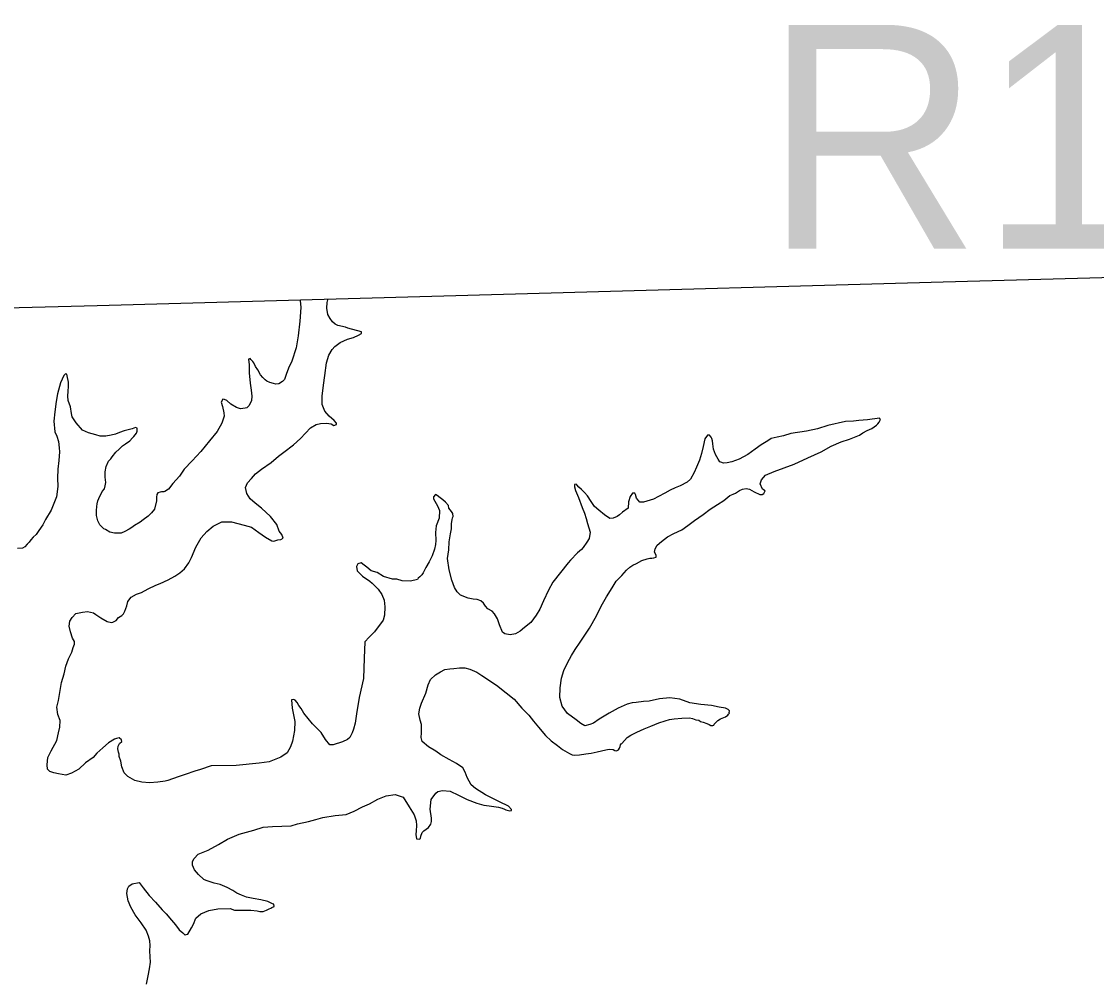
# Model space of a CAD drawing. Extents: x 31699 to 244310, y -8841 to 11474.
# Drawn here: x 146349.6 to 146793.1, y 2751 to 3146.7 of the extents above; entities that cross this region are included whole.
import ezdxf

# ---------------------------------------------------------------- set-up
doc = ezdxf.new("R2010")
doc.units = 0
for name, color, linetype in [('R_Annotation', 7, 'Continuous'), ('R_Border', 7, 'Continuous'), ('R_Draft', 7, 'Continuous')]:
    doc.layers.add(name, color=color, linetype=linetype)

msp = doc.modelspace()

# ---------------------------------------------------------------- linework, layer by layer
at = {"layer": 'R_Annotation'}
msp.add_lwpolyline([(147377.93, 3058.07), (147260.36, 3054.47), (147083.61, 3048.79), (146906.1, 3043.89), (146729.86, 3039.15), (146553.42, 3034.15), (146380.9, 3029.33), (146203.52, 3024.83), (146153.65, 3023.82)], dxfattribs=at)
at = {"layer": 'R_Draft'}
for points in [[(146464.66, 3031.53), (146464.92, 3028.73), (146464.49, 3023.05), (146463.8, 3017.02), (146462.88, 3012.05), (146461.11, 3006.59), (146459.74, 3003.68), (146458.88, 3000.98), (146458.14, 2999.02), (146457.37, 2998.13), (146455.73, 2997.22), (146454.54, 2997.05), (146453.66, 2997.29), (146452.12, 2997.78), (146450.9, 2998.28), (146450.09, 2998.79), (146449.19, 2999.76), (146448.29, 3000.94), (146447.17, 3002.91), (146446.13, 3004.34), (146445.48, 3005.79), (146445.07, 3006.38), (146444.18, 3007.22), (146443.96, 3007.69), (146443.31, 3007.33), (146443.58, 3005), (146443.54, 3001.66), (146444, 2997.47), (146444.35, 2994.55), (146444.69, 2992.08), (146444.48, 2990.34), (146444.04, 2989.4), (146443.41, 2988.11), (146442.57, 2987.35), (146441.91, 2987.13), (146439.99, 2986.87), (146438.3, 2987.42), (146435.93, 2988.82), (146434.29, 2990.31), (146433.41, 2990.75), (146432.68, 2990.8), (146432.05, 2989.58), (146432.5, 2987.79), (146433.17, 2985.27), (146433.28, 2983.87), (146432.3, 2980.9), (146430.4, 2977.58), (146427.19, 2973.61), (146423.66, 2969.3), (146420.04, 2965.39), (146416.75, 2961.95), (146414.77, 2959.16), (146412.13, 2956.07), (146410.26, 2953.75), (146408.83, 2952.71), (146408.3, 2952.62), (146407.43, 2952.66), (146406.84, 2952.51), (146405.85, 2952.15), (146405.47, 2951.54), (146405.48, 2951.2), (146405.36, 2950.73), (146405.28, 2948.93), (146404.45, 2945.5), (146403.3, 2943.93), (146401.87, 2942.55), (146399.79, 2941.02), (146398.54, 2940.18), (146396.32, 2938.72), (146395.15, 2937.88), (146394.1, 2937.18), (146392.33, 2936.33), (146390.82, 2935.62), (146389.56, 2935.58), (146387.96, 2935.6), (146386.08, 2936.01), (146384.31, 2937.09)], [(146486.6, 3016.35), (146488.71, 3017.22), (146489.88, 3017.99), (146489.93, 3018.59), (146484.29, 3020.16), (146483.28, 3020.53), (146480.2, 3021.24), (146479.04, 3021.87), (146477.95, 3022.78), (146476.98, 3024.15), (146476.06, 3025.79), (146475.65, 3028.38), (146475.78, 3030.72), (146475.97, 3031.79)], [(146364.6, 2860.8), (146364.18, 2863.73), (146364.97, 2866.49), (146365.47, 2869.84), (146366.21, 2873.94), (146367.24, 2877.57), (146367.94, 2880.66), (146369.05, 2883.77), (146370.37, 2886.54), (146370.98, 2888.36), (146371.53, 2889.78), (146371.44, 2890.85), (146370.66, 2892.23), (146369.79, 2894.81), (146369.25, 2897.19), (146369.52, 2899.27), (146370.48, 2900.77), (146372.09, 2902.48), (146374.81, 2902.96), (146376.93, 2903.23), (146379.28, 2902.76), (146380.3, 2902.06), (146382.4, 2900.65), (146385.04, 2899.19), (146386.79, 2898.78), (146387.32, 2898.79), (146388.63, 2899.57), (146389.66, 2900.8), (146390.97, 2901.64), (146391.74, 2902.33), (146392.31, 2903.41), (146393.11, 2905.64), (146393.46, 2907.45), (146394.94, 2909.23), (146397.1, 2910.37), (146399.08, 2911.16), (146401.83, 2912.64), (146405.12, 2914.07), (146406.83, 2914.86), (146410.11, 2916.29), (146412.93, 2917.78), (146414.96, 2919.17), (146416.91, 2920.83), (146418.63, 2923.29), (146419.76, 2925.59), (146421.5, 2929.85), (146423.79, 2933.59), (146426.11, 2936.26), (146428.7, 2938.47), (146432.31, 2940.31), (146436.24, 2940.3), (146441.48, 2938.91), (146444.5, 2938), (146447.5, 2935.89), (146450.36, 2933.9), (146452.87, 2932.37), (146453.73, 2932.33), (146455.32, 2932.78), (146456.65, 2932.95), (146457.63, 2933.52), (146456.99, 2934.97), (146455.94, 2936.4), (146454.93, 2939.11), (146452.36, 2942.51), (146448.6, 2945.87), (146446.07, 2947.93), (146443.95, 2949.8), (146442.56, 2951.9), (146442.09, 2954.35), (146442.89, 2956.38), (146444.5, 2958.16), (146446.11, 2960.01), (146448.65, 2961.96), (146452.7, 2964.68), (146455.69, 2967.37), (146457.84, 2969.04), (146461.88, 2972.03), (146464.8, 2974.59), (146466.73, 2976.85), (146468.86, 2979.05), (146471.15, 2980.38), (146472.94, 2980.77), (146475.47, 2980.91), (146477.34, 2980.7), (146478.43, 2979.99), (146479.55, 2980.43), (146479.6, 2980.96), (146478.56, 2982.07), (146476.51, 2983.88), (146474.79, 2985.9), (146473.64, 2988.6), (146473.67, 2992.07), (146474.2, 2996.63), (146474.75, 3000.58), (146475.52, 3005.88), (146476.43, 3009.04), (146477.83, 3011.36), (146478.85, 3012.65), (146481.07, 3014.26), (146484.16, 3015.55), (146486.6, 3016.35)], [(146384.31, 2937.09), (146383.64, 2937.41), (146381.99, 2938.96), (146381.14, 2940.67), (146380.61, 2942.93), (146380.62, 2944.93), (146380.7, 2946.6), (146380.8, 2947.67), (146381.16, 2948.95), (146381.97, 2950.84), (146382.54, 2951.8), (146382.92, 2952.74), (146383.82, 2953.84), (146384.11, 2955.05), (146384.47, 2956.46), (146384.21, 2958.65), (146384.21, 2960.86), (146384.54, 2963.07), (146385.54, 2965.3), (146386.44, 2966.27), (146387.09, 2967.09), (146388.5, 2968.93), (146389.99, 2970.24), (146391.35, 2971.55), (146392.59, 2972.39), (146394.28, 2973.71), (146395.45, 2974.88), (146396.03, 2975.49), (146397.12, 2976.86), (146397.3, 2977.67), (146397.33, 2978.87), (146396.65, 2979.18), (146395.27, 2978.68), (146391.96, 2977.78), (146390.12, 2977.12), (146388.41, 2976.47), (146386.62, 2975.95), (146384.5, 2975.62), (146382.1, 2975.62), (146380.36, 2976.1), (146377.33, 2977.01), (146374.83, 2978.14), (146372.15, 2981.07), (146370.61, 2983.62), (146370.23, 2984.95), (146369.82, 2987.74), (146368.88, 2990.32), (146368.82, 2992.12), (146368.9, 2994.12), (146369.1, 2996.06), (146368.98, 2997.86), (146368.96, 2998.6), (146368.59, 2999.85), (146368.29, 3001.18), (146367.81, 3001.37), (146367.1, 3000.68), (146365.8, 2997.57), (146364.46, 2993.06), (146363.89, 2989.83), (146363.42, 2985.68), (146363, 2981.73), (146363.4, 2977.34), (146364.25, 2975.56), (146364.92, 2973.37), (146365.19, 2970.78), (146365.37, 2969.18), (146365.08, 2965.5), (146364.59, 2962.02), (146364.44, 2958.21), (146364.6, 2954.81), (146364.06, 2950.52), (146361.83, 2945.04), (146359.61, 2941.17), (146358.48, 2939), (146356.75, 2936.61), (146355.67, 2935.05), (146354.5, 2933.94), (146353.53, 2932.85), (146352.83, 2931.83), (146351.99, 2931), (146351.02, 2929.9), (146350.04, 2929.34), (146348.05, 2929.21)], [(146611.51, 2926.51), (146610.74, 2927.69), (146610.97, 2929.09), (146611.92, 2930.66), (146613.67, 2932.18), (146616.08, 2934.05), (146618.71, 2935.4), (146621.99, 2936.96), (146624.47, 2938.77), (146627.2, 2940.86), (146630.86, 2943.3), (146633.79, 2945.46), (146636.8, 2947.41), (146639.42, 2949.03), (146641.82, 2951.1), (146643.2, 2951.61), (146644.19, 2952.11), (146645.82, 2953.22), (146647.07, 2953.79), (146648.59, 2953.97), (146649.93, 2953.74), (146651.9, 2952.67), (146654.2, 2951.47), (146655.2, 2951.5), (146655.92, 2951.92), (146656.35, 2953.07), (146655.33, 2953.7), (146654.33, 2955.88), (146654.88, 2957.56), (146656.56, 2959.55), (146660.17, 2961.06), (146668.41, 2964.04), (146674.06, 2966.61), (146679.52, 2969.17), (146683.65, 2971.43), (146687.79, 2973.22), (146691.22, 2974.32), (146695.37, 2975.98), (146696.73, 2977.02), (146698.44, 2977.87), (146700.35, 2978.73), (146701.39, 2979.43), (146702.37, 2980.19), (146702.82, 2980.74), (146703.46, 2981.43), (146703.97, 2982.44), (146703.55, 2983.03), (146698.57, 2982.35), (146695.05, 2982.11), (146692.86, 2981.85), (146689.6, 2981.62), (146682.26, 2979.93), (146677.97, 2978.67), (146673.4, 2977.67), (146667.04, 2976.68), (146664, 2975.79), (146661.42, 2975.18), (146658.84, 2974.57), (146657.47, 2973.73), (146654.78, 2972.05), (146652.31, 2970.24), (146649.31, 2968.08), (146645.7, 2966.1), (146642.67, 2964.95), (146640.68, 2964.62), (146639.16, 2964.51), (146638.08, 2964.81), (146637.74, 2965.07), (146636.98, 2966.05), (146635.92, 2968.02), (146635.12, 2970.2), (146634.86, 2972.39), (146634.69, 2973.66), (146634.39, 2974.65), (146634.17, 2975.18), (146633.48, 2976.02), (146632.68, 2976), (146631.53, 2974.5), (146630.83, 2971.27), (146630.18, 2968.38), (146629.33, 2965.69), (146628.15, 2962.78), (146627.08, 2960.55), (146625.57, 2957.83), (146624.27, 2956.59), (146621.38, 2955.1), (146619.28, 2954.24), (146617.24, 2953.31), (146615.01, 2952.11), (146612.45, 2950.77), (146610.29, 2949.64), (146609.04, 2949.13), (146606.2, 2948.31), (146604.73, 2948.34), (146603.35, 2949.97), (146602.9, 2951.56), (146602.62, 2952.08), (146601.75, 2952.12), (146600.66, 2950.75), (146600, 2948.47), (146599.87, 2945.92)], [(146599.87, 2945.92), (146597.59, 2944.25), (146596.36, 2943.08), (146595.38, 2942.39), (146593.67, 2941.8), (146592.28, 2941.63), (146590.1, 2943.1), (146587.78, 2945.03), (146586.07, 2946.52), (146584.67, 2948.61), (146583.07, 2951.04), (146581.9, 2952.4), (146580.66, 2953.57), (146579.57, 2954.54), (146578.67, 2955.58), (146578.4, 2955.77), (146577.8, 2955.62), (146577.7, 2954.68), (146578.21, 2953.23), (146579.43, 2950.26), (146580.95, 2946.17), (146581.89, 2943.79), (146582.62, 2941.61), (146583.14, 2939.62), (146584.18, 2935.98), (146583.86, 2933.37), (146582.84, 2931.8), (146581.38, 2929.62), (146580.6, 2928.87), (146579.04, 2927.42), (146576.14, 2924.39), (146575.1, 2923.3), (146571.96, 2919.33), (146568.81, 2915.3), (146566.98, 2912.04), (146564.98, 2907.64), (146563.48, 2904.26), (146561.96, 2901.74), (146559.72, 2898.67), (146557.18, 2896.6), (146555.29, 2895.2), (146553.46, 2894.08), (146551.27, 2893.62), (146549, 2894.02), (146548.11, 2894.79), (146546.82, 2897.69), (146546.01, 2900.27), (146544.82, 2902.31), (146543.79, 2903.41), (146541.96, 2904.29), (146541, 2905.4), (146540.16, 2906.71), (146539.06, 2907.68), (146537.58, 2908.17), (146535.98, 2908.32), (146533.9, 2908.73), (146530.73, 2910.04), (146529.29, 2911.4), (146528.31, 2913.17), (146527.15, 2916.21), (146526.1, 2920.38), (146525.42, 2925.1), (146525.98, 2928.66), (146526.08, 2932), (146526.65, 2935.35), (146527.06, 2937.37), (146527.06, 2939.5), (146527.28, 2941.11), (146527.46, 2941.85), (146527.64, 2942.46), (146527.6, 2943.66), (146527.04, 2944.58), (146525.94, 2945.88), (146525.84, 2947.01), (146524.53, 2948.31), (146523.5, 2949.35), (146522.41, 2950.18), (146521.12, 2951.08), (146520.37, 2951.59), (146519.6, 2950.5), (146519.63, 2949.77), (146521.25, 2946.81), (146522.1, 2944.9), (146521.93, 2941.76), (146520.63, 2938.58), (146520.44, 2935.84), (146520.6, 2932.57), (146520.39, 2930.96), (146519.98, 2929.01), (146519.06, 2926.18), (146517.8, 2923.81), (146516.41, 2921.43), (146515.27, 2919.26), (146514.83, 2918.45), (146513.99, 2917.62), (146513.27, 2917), (146512.96, 2916.52), (146510.11, 2915.77), (146506.71, 2915.87), (146504.49, 2916.54), (146502.63, 2916.62)], [(146502.63, 2916.62), (146498.93, 2917.71), (146496.29, 2919.3), (146493.87, 2920.03), (146492.16, 2921.52), (146490.93, 2922.35), (146489.71, 2923.31), (146488.45, 2922.94), (146487.82, 2921.79), (146488.07, 2920.06), (146490.34, 2917.79), (146493.39, 2915.81), (146494.35, 2914.9), (146496.82, 2912.44), (146498.22, 2910.21), (146499.29, 2907.97), (146499.57, 2905.18), (146499.41, 2901.7), (146498.87, 2899.75), (146495.28, 2894.84), (146493.08, 2892.7), (146491.27, 2890.78), (146490.94, 2883.96), (146490.66, 2875.61), (146488.96, 2867.74), (146487.89, 2861.1), (146487.28, 2857.15), (146486.55, 2854.66), (146486, 2853.24), (146485.06, 2851.21), (146484.15, 2850.44), (146482.05, 2849.45), (146478.22, 2848.27), (146476.82, 2848.29), (146475.02, 2850.51), (146473.2, 2853.39), (146469.7, 2856.9), (146466.1, 2861.33), (146464.98, 2863.23), (146464.08, 2864.47), (146463.31, 2865.65), (146462.55, 2866.63), (146462.01, 2866.95), (146461.08, 2866.79), (146461.32, 2863.32), (146462.35, 2857.81), (146462.32, 2854.14), (146461.39, 2849.77), (146460.59, 2847.41), (146459.27, 2844.9), (146456.59, 2843.16), (146451.85, 2841.28), (146447.67, 2840.62), (146438.17, 2839.67), (146427.92, 2839.57), (146423.43, 2838.1), (146421.12, 2837.37), (146417.1, 2835.98), (146414.66, 2835.18), (146411.96, 2834.16), (146410.04, 2833.57), (146408.85, 2833.27), (146405.94, 2832.78), (146402.41, 2832.61), (146399.34, 2832.79), (146396.39, 2833.5), (146393.48, 2835.22), (146391.97, 2836.64), (146391.09, 2839.15), (146390.56, 2841.47), (146389.9, 2843.46), (146389.87, 2844.39), (146389.65, 2845.19), (146389.41, 2846.58), (146389.51, 2847.65), (146390.08, 2848.74), (146390.98, 2849.63), (146390.9, 2850.3), (146390, 2851.14), (146388.88, 2850.91), (146388.02, 2850.55), (146385.54, 2849.07), (146383.2, 2847), (146380.73, 2844.86), (146379.19, 2843.07), (146375.99, 2840.78), (146373.34, 2838.23), (146370.32, 2836.6), (146367.95, 2835.73), (146364.87, 2836.24), (146362.99, 2836.72), (146361.37, 2837.28), (146360.41, 2838.25), (146360.23, 2840.05), (146360.47, 2843.06), (146361.85, 2845.77), (146364.26, 2849.98), (146364.96, 2853.2), (146365.49, 2855.56), (146365.61, 2858.23), (146364.6, 2860.8)], [(146572.86, 2846.32), (146575.64, 2844.67), (146576.73, 2844.1), (146577.93, 2844), (146579.79, 2844.12), (146582.44, 2844.53), (146584.7, 2844.8), (146587.08, 2845.4), (146590.72, 2846.25), (146592.11, 2846.42), (146593.65, 2846.27), (146594.46, 2845.89), (146595.13, 2845.84), (146595.85, 2846.13), (146596.3, 2846.81), (146596.61, 2847.55), (146596.72, 2848.23), (146597.1, 2848.77), (146597.24, 2848.84), (146599.49, 2851.31), (146601.06, 2852.23), (146603.43, 2853.5), (146606.52, 2854.79), (146609.28, 2856.01), (146612.57, 2857.31), (146615.21, 2858.12), (146616.93, 2858.7), (146618.85, 2859.03), (146622.04, 2859.19), (146625.16, 2859.41), (146626.44, 2859.18), (146627.85, 2858.56), (146628.99, 2858.39), (146629.74, 2857.88), (146630.88, 2857.58), (146632.36, 2857.02), (146633.31, 2856.58), (146634.05, 2856.27), (146634.79, 2856.16), (146635.25, 2856.37), (146635.44, 2856.71), (146636.92, 2858.22), (146638.03, 2858.92), (146640.07, 2859.79), (146640.98, 2860.55), (146641.31, 2860.89), (146641.63, 2861.37), (146641.62, 2861.5), (146641.73, 2862.3), (146641.18, 2862.89), (146640.1, 2863.33), (146637.49, 2863.85), (146634.21, 2864.42), (146629.87, 2864.83), (146625.31, 2865.63), (146621.21, 2867.04), (146617.13, 2867.59), (146612.81, 2867.19), (146608.57, 2866.27), (146606.25, 2866.06), (146603.13, 2865.71), (146601.53, 2865.59), (146599.42, 2865.06), (146595.74, 2863.35), (146594.49, 2862.65), (146592, 2861.37), (146590.04, 2860.11), (146587.88, 2858.78), (146585.53, 2857.24), (146584.15, 2856.6), (146581.97, 2856.07), (146580.4, 2857.09), (146578.43, 2858.63), (146574.82, 2861.13), (146572.67, 2864.14), (146571.76, 2867.72), (146571.91, 2871.73), (146572.45, 2875.82), (146573.36, 2878.98), (146574.87, 2882.03), (146576.57, 2885.08), (146578.1, 2887.53), (146580.14, 2890.66), (146583.96, 2896.45), (146586.81, 2901.48), (146588.82, 2905.41), (146590.91, 2909.27), (146593.26, 2913.08), (146594.98, 2915.74), (146597.24, 2918.14), (146599.24, 2920.34), (146600.53, 2921.58), (146601.78, 2922.35), (146603.35, 2923.13), (146605.58, 2924.26), (146607.69, 2924.92), (146608.82, 2925.29), (146609.62, 2925.25), (146610.55, 2925.34), (146611.4, 2925.7), (146611.51, 2926.51)], [(146434.68, 2809.33), (146439.48, 2811.41), (146445.43, 2812.98), (146449.39, 2814.24), (146453.17, 2814.61), (146460.83, 2814.84), (146463.54, 2815.59), (146468.04, 2816.59), (146471.07, 2817.48), (146473.91, 2818.3), (146479.02, 2819.12), (146483.6, 2819.52), (146486.83, 2820.88), (146490.3, 2822.65), (146493.26, 2823.88), (146496.61, 2825.78), (146500.09, 2827.21), (146503.74, 2827.79), (146507.04, 2826.62), (146509.49, 2822.62), (146511.58, 2819.34), (146512.46, 2816.83), (146512.52, 2814.9), (146512.38, 2812.76), (146512.29, 2811.22), (146512.61, 2809.49), (146513.68, 2809.26), (146514.21, 2809.61), (146514.38, 2810.55), (146514.93, 2812.1), (146515.65, 2812.72), (146517.47, 2814.17), (146518.43, 2815.54), (146518.79, 2816.62), (146518.82, 2818.02), (146518.24, 2821.67), (146518.65, 2825.76), (146520.58, 2828.35), (146521.42, 2829.05), (146523.28, 2829.37), (146526.41, 2829.13), (146529.86, 2827.49), (146533.51, 2825.73), (146537.42, 2824.18), (146540.31, 2823.39), (146542.58, 2823.06), (146546.4, 2822.51), (146547.87, 2822.08), (146548.82, 2821.71), (146549.43, 2821.39), (146551.1, 2821.04), (146551.76, 2821.2), (146551.75, 2821.53), (146550.58, 2822.9), (146546.86, 2824.79), (146543.48, 2826.43), (146541.05, 2827.62), (146536.97, 2830.17), (146535.19, 2831.79), (146533.44, 2834.74), (146532.64, 2836.92), (146531.66, 2838.76), (146529.14, 2840.56), (146526.09, 2842.2), (146522.64, 2844.17), (146520.59, 2845.65), (146517.54, 2847.49), (146514.88, 2849.68), (146514.56, 2851.28), (146514.71, 2853.22), (146514.65, 2855.15), (146514.6, 2856.68), (146514.08, 2858.47), (146513.54, 2861.06), (146513.94, 2863.41), (146514.61, 2865.5), (146516.48, 2869.56), (146517.38, 2873.06), (146518.38, 2875.22), (146520.39, 2877.15), (146522.48, 2878.41), (146524.32, 2879.34), (146526.31, 2879.66), (146528.04, 2879.71), (146530.29, 2880.05), (146532.49, 2879.98), (146534.64, 2879.44), (146537.48, 2878.26), (146539.51, 2876.91), (146543.05, 2874.48), (146546.11, 2872.5), (146546.25, 2872.31), (146552.86, 2867.09), (146556.1, 2863.32), (146558.92, 2860.53), (146560.79, 2857.98), (146562.87, 2855.5), (146565.83, 2852.05), (146568.1, 2849.85), (146570.75, 2847.93), (146572.86, 2846.32)], [(146401.16, 2749.46), (146401.85, 2753.01), (146402.43, 2755.84), (146402.88, 2758.65), (146402.68, 2760.85), (146402.61, 2763.32), (146402.75, 2765.46), (146402.62, 2767.39), (146401.97, 2769.31), (146401.03, 2771.75), (146399.01, 2774.76), (146396.51, 2778.09), (146394.75, 2781.25), (146393.67, 2783.88), (146393.12, 2786.87), (146393.32, 2788.88), (146393.96, 2789.97), (146395.33, 2790.94), (146398.24, 2791.5), (146399.77, 2789.27), (146402.33, 2786.14), (146404.88, 2783.28), (146407.7, 2780.16), (146409.28, 2778.54), (146411.49, 2775.93), (146413.15, 2774.04), (146414.74, 2771.95), (146416.25, 2770.66), (146417, 2769.88), (146417.2, 2769.89), (146417.53, 2769.97), (146418.26, 2770.19), (146419.78, 2772.77), (146420.54, 2774.26), (146421.53, 2776.69), (146423.61, 2778.56), (146426.9, 2779.92), (146430.67, 2780.57), (146435.73, 2780.72), (146437.48, 2780.1), (146440.61, 2780.06), (146444.28, 2780.1), (146446.82, 2779.78), (146447.89, 2779.54), (146449.36, 2779.45), (146450.67, 2780.02), (146451.86, 2780.53), (146452.51, 2780.81), (146452.97, 2781.09), (146453.89, 2781.52), (146453.73, 2782.45), (146453.13, 2782.63), (146451.3, 2783.58), (146448.35, 2784.3), (146445.2, 2784.87), (146442.52, 2785.46), (146440.43, 2786.2), (146438.41, 2787.07), (146436.78, 2788.16), (146434.47, 2789.36), (146431.57, 2790.61), (146429.09, 2791.14), (146425.86, 2792.24), (146424.85, 2792.68), (146422.59, 2794.75), (146421, 2796.71), (146420.21, 2798.62), (146420.23, 2800.16), (146420.93, 2801.38), (146422.54, 2803.16), (146426.62, 2804.82), (146430.88, 2807.08), (146434.68, 2809.33)]]:
    msp.add_lwpolyline(points, dxfattribs=at)

# ---------------------------------------------------------------- texts
at = {"layer": 'R_Border'}
msp.add_text('R18W', height=92.4, dxfattribs=at).set_placement((146655.92, 3052.9))

doc.saveas('drawing.dxf')
